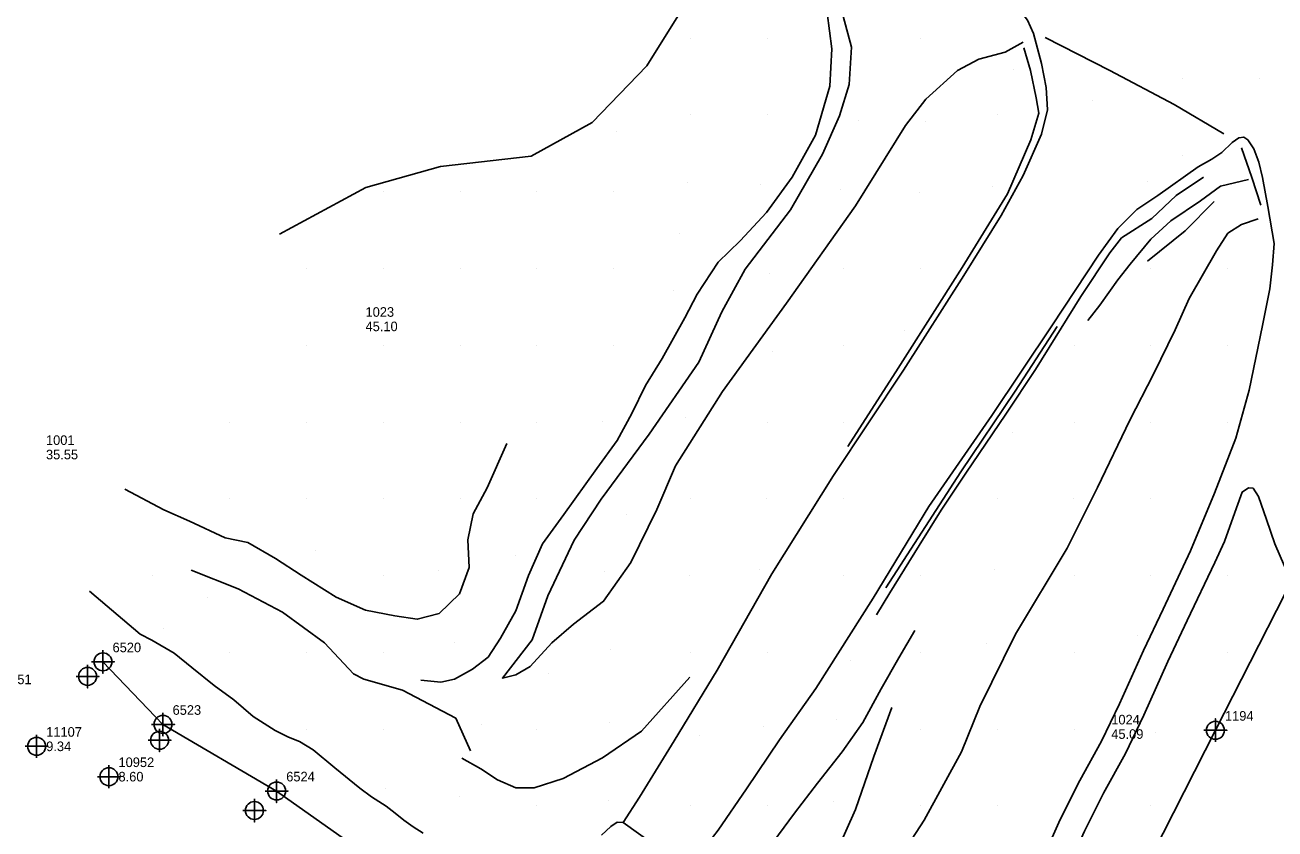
# Model space of a CAD drawing. Extents: x 2062781 to 2066835, y 358981 to 366501.
# Drawn here: x 2064177.3 to 2064503, y 362284.3 to 362493.7 of the extents above; entities that cross this region are included whole.
import ezdxf

# ---------------------------------------------------------------- set-up
doc = ezdxf.new("R2010")
doc.units = 0
for name, color, linetype in [('COGO Default Point Elevation', 7, 'Continuous'), ('COGO Default Point Number', 7, 'Continuous'), ('Exist DTM Breakline Underwater', 7, 'Continuous'), ('Exist DTM Breakline Underwater Cogo Number', 7, 'Continuous'), ('Exist DTM Breakline Underwater Cogo Point CELL', 7, 'Continuous'), ('Exist DTM Regular Point Underwater CELL', 7, 'Continuous'), ('Exist Structure Major Deck Tunnel Box Culvert', 7, 'Continuous'), ('Exist Structure Major Deck Tunnel Box Culvert Cogo Number', 7, 'Continuous'), ('Exist Structure Major Deck Tunnel Box Culvert Cogo Point CELL', 7, 'Continuous'), ('PH Exist DTM Breakline', 7, 'Continuous'), ('PH Exist DTM Point', 7, 'Continuous')]:
    doc.layers.add(name, color=color, linetype=linetype)

msp = doc.modelspace()

# ---------------------------------------------------------------- linework, layer by layer
at = {"layer": 'Exist DTM Breakline Underwater'}
msp.add_lwpolyline([(2064197.63, 362327.82), (2064213.27, 362311.52), (2064242.88, 362294.17), (2064271.77, 362273.75)], dxfattribs=at)
at = {"layer": 'Exist DTM Breakline Underwater Cogo Point CELL'}
for points in [[(2064197.63, 362330.82), (2064197.63, 362324.82), (2064197.63, 362327.82), (2064200.63, 362327.82), (2064194.63, 362327.82)], [(2064197.63, 362330.82), (2064197.63, 362324.82), (2064197.63, 362327.82), (2064200.63, 362327.82), (2064194.63, 362327.82)], [(2064197.63, 362330.82), (2064197.63, 362324.82), (2064197.63, 362327.82), (2064200.63, 362327.82), (2064194.63, 362327.82)], [(2064213.27, 362314.52), (2064213.27, 362308.52), (2064213.27, 362311.52), (2064216.27, 362311.52), (2064210.27, 362311.52)], [(2064213.27, 362314.52), (2064213.27, 362308.52), (2064213.27, 362311.52), (2064216.27, 362311.52), (2064210.27, 362311.52)], [(2064213.27, 362314.52), (2064213.27, 362308.52), (2064213.27, 362311.52), (2064216.27, 362311.52), (2064210.27, 362311.52)], [(2064242.88, 362297.17), (2064242.88, 362291.17), (2064242.88, 362294.17), (2064245.88, 362294.17), (2064239.88, 362294.17)], [(2064242.88, 362297.17), (2064242.88, 362291.17), (2064242.88, 362294.17), (2064245.88, 362294.17), (2064239.88, 362294.17)], [(2064242.88, 362297.17), (2064242.88, 362291.17), (2064242.88, 362294.17), (2064245.88, 362294.17), (2064239.88, 362294.17)]]:
    msp.add_lwpolyline(points, dxfattribs=at)
for centre in [(2064197.63, 362327.82), (2064197.63, 362327.82), (2064197.63, 362327.82), (2064213.27, 362311.52), (2064213.27, 362311.52), (2064213.27, 362311.52), (2064242.88, 362294.17), (2064242.88, 362294.17), (2064242.88, 362294.17)]:
    msp.add_circle(centre, 2.34, dxfattribs=at)
at = {"layer": 'Exist DTM Regular Point Underwater CELL'}
for points in [[(2064193.62, 362327.03), (2064193.62, 362321.03), (2064193.62, 362324.03), (2064196.62, 362324.03), (2064190.62, 362324.03)], [(2064180.35, 362308.81), (2064180.35, 362305.81)], [(2064212.38, 362310.38), (2064212.38, 362304.38), (2064212.38, 362307.38), (2064215.38, 362307.38), (2064209.38, 362307.38)], [(2064177.35, 362305.81), (2064180.35, 362305.81)], [(2064180.35, 362305.81), (2064183.35, 362305.81)], [(2064180.35, 362305.81), (2064180.35, 362302.81)], [(2064199.18, 362300.9), (2064199.18, 362297.9)], [(2064196.18, 362297.9), (2064199.18, 362297.9)], [(2064199.18, 362297.9), (2064202.18, 362297.9)], [(2064199.18, 362297.9), (2064199.18, 362294.9)], [(2064237.09, 362292.09), (2064237.09, 362286.09), (2064237.09, 362289.09), (2064240.09, 362289.09), (2064234.09, 362289.09)], [(2064237.09, 362292.09), (2064237.09, 362286.09), (2064237.09, 362289.09), (2064240.09, 362289.09), (2064234.09, 362289.09)]]:
    msp.add_lwpolyline(points, dxfattribs=at)
for centre in [(2064193.62, 362324.03), (2064180.35, 362305.81), (2064212.38, 362307.38), (2064199.18, 362297.9), (2064237.09, 362289.09), (2064237.09, 362289.09)]:
    msp.add_circle(centre, 2.34, dxfattribs=at)
at = {"layer": 'Exist Structure Major Deck Tunnel Box Culvert'}
msp.add_lwpolyline([(2064255.42, 361853.85), (2064275.75, 361893.81), (2064296.14, 361933.85), (2064307.58, 361956.23), (2064318.89, 361978.59), (2064330.21, 362000.83), (2064341.53, 362023.17), (2064352.9, 362045.35), (2064364.2, 362067.75), (2064375.5, 362089.93), (2064386.87, 362112.26), (2064398.19, 362134.56), (2064409.53, 362156.83), (2064420.83, 362179.06), (2064432.19, 362201.49), (2064460.2, 362256.32), (2064487.43, 362309.98), (2064514.61, 362363.36), (2064541.87, 362416.97), (2064569.02, 362470.34), (2064596.26, 362523.95)], dxfattribs=at)
at = {"layer": 'Exist Structure Major Deck Tunnel Box Culvert Cogo Point CELL'}
msp.add_lwpolyline([(2064484.43, 362309.98), (2064490.43, 362309.98), (2064487.43, 362309.98), (2064487.43, 362312.98), (2064487.43, 362306.98)], dxfattribs=at)
msp.add_lwpolyline([(2064484.43, 362309.98), (2064490.43, 362309.98), (2064487.43, 362309.98), (2064487.43, 362312.98), (2064487.43, 362306.98)], dxfattribs=at)
msp.add_lwpolyline([(2064484.43, 362309.98), (2064490.43, 362309.98), (2064487.43, 362309.98), (2064487.43, 362312.98), (2064487.43, 362306.98)], dxfattribs=at)
msp.add_circle((2064487.43, 362309.98), 2.34, dxfattribs=at)
msp.add_circle((2064487.43, 362309.98), 2.34, dxfattribs=at)
msp.add_circle((2064487.43, 362309.98), 2.34, dxfattribs=at)
at = {"layer": 'PH Exist DTM Breakline'}
for points in [[(2064362.34, 362523.65), (2064350.88, 362501.66), (2064339.29, 362483.02), (2064325.07, 362468.33), (2064309.16, 362459.54), (2064285.53, 362456.87), (2064266.09, 362451.39), (2064243.61, 362439.25)], [(2064385.1, 362506.33), (2064387.53, 362487.47), (2064386.96, 362477.78), (2064383.25, 362464.97), (2064377.2, 362454.09), (2064370.52, 362444.88), (2064363.62, 362437.45), (2064357.94, 362431.91), (2064352.47, 362423.6), (2064349.2, 362417.41), (2064343.33, 362406.8), (2064338.99, 362399.79), (2064335.39, 362392.54), (2064331.56, 362385.44), (2064326.27, 362378.15), (2064317.71, 362366.22), (2064312.11, 362358.54), (2064308.48, 362350.34), (2064305.19, 362341.06), (2064301.21, 362333.99), (2064297.95, 362328.99), (2064293.86, 362325.91), (2064289.19, 362323.33), (2064285.69, 362322.53), (2064280.48, 362323.08)], [(2064333.14, 362285.94), (2064337.38, 362292.55), (2064346.44, 362307.27), (2064357.65, 362325.67), (2064371.92, 362350.78), (2064387.98, 362376.34), (2064406.15, 362403.76), (2064421.92, 362428.41), (2064431.64, 362444.1), (2064437.37, 362454.45), (2064442.14, 362465.23), (2064443.73, 362471.61), (2064443.37, 362477.45), (2064442.11, 362483.7), (2064440.05, 362491.48), (2064438.45, 362494.94), (2064435.53, 362498.9), (2064431.37, 362502.21)], [(2064437.36, 362489.21), (2064432.66, 362486.63), (2064425.82, 362484.81), (2064420.27, 362481.83), (2064411.99, 362474.34), (2064406.74, 362467.51), (2064393.71, 362446.58), (2064375.7, 362421.26), (2064359.04, 362398.25), (2064346.79, 362378.88), (2064341.92, 362367.49), (2064335.17, 362353.7), (2064328.07, 362343.58), (2064320.2, 362337.63), (2064314.54, 362332.76), (2064308.96, 362326.61), (2064305.22, 362324.39), (2064301.71, 362323.57), (2064309.47, 362333.59), (2064313.55, 362344.98), (2064320.38, 362359.48), (2064327.46, 362370.2), (2064339.93, 362387.16), (2064352.85, 362405.89), (2064358.88, 362418.96), (2064364.9, 362430.09), (2064376.78, 362445.56), (2064385.04, 362460.06), (2064389.5, 362470.07), (2064392.05, 362478.17), (2064392.61, 362487.94), (2064389.86, 362498.22)], [(2064443.06, 362490.43), (2064459.92, 362481.84), (2064476.66, 362473.02), (2064489.66, 362465.31)], [(2064437.49, 362487.77), (2064439.29, 362481.86), (2064440.78, 362474.68), (2064441.41, 362470.71), (2064439.39, 362463.81), (2064433.26, 362449.75), (2064421.45, 362430.55), (2064404.79, 362404.28), (2064391.7, 362383.94)], [(2064482.95, 362456.76), (2064486.51, 362458.74), (2064489.08, 362460.44), (2064491.82, 362463.1), (2064493.51, 362464.28), (2064494.82, 362464.5), (2064495.85, 362463.81), (2064497.42, 362461.45), (2064498.78, 362458), (2064499.7, 362453.94), (2064501.13, 362446.43)], [(2064499.27, 362446.74), (2064496.89, 362453.98), (2064494.27, 362461.69)], [(2064482.95, 362456.76), (2064472.46, 362449.31), (2064466.97, 362445.6), (2064462.03, 362440.72), (2064456.98, 362433.75), (2064444.79, 362415.33), (2064429.21, 362391.98), (2064412.76, 362368.26), (2064398.29, 362344.43), (2064383.33, 362320.9), (2064373.92, 362307.5), (2064365.31, 362294.71), (2064357.93, 362283.93), (2064353.48, 362278.26), (2064349.77, 362273.12)], [(2064484.35, 362454.1), (2064477.21, 362449.29), (2064470.85, 362443.26), (2064463, 362438.29), (2064459.95, 362434.34), (2064452.42, 362422.97), (2064440.53, 362403.93), (2064432.8, 362392.3), (2064422.41, 362376.96), (2064416.02, 362367.29), (2064410.29, 362358.16), (2064402.6, 362345.83), (2064399.13, 362340.02)], [(2064496.1, 362453.42), (2064488.75, 362451.7), (2064483.55, 362447.91), (2064475.84, 362442.67), (2064470.59, 362437.91), (2064465.2, 362431.43), (2064462.05, 362427.28), (2064457.31, 362420.76), (2064454.18, 362416.72)], [(2064487.15, 362447.7), (2064479.52, 362440.06), (2064469.73, 362432.2)], [(2064501.13, 362446.43), (2064502.72, 362436.81)], [(2064381.29, 362243.88), (2064394.11, 362261.22), (2064404.99, 362276.44), (2064411.55, 362286.59), (2064421.3, 362304.39), (2064426.09, 362316.18), (2064435.37, 362335.01), (2064448.84, 362357.44), (2064456.75, 362373.23), (2064465.17, 362390.75), (2064471.34, 362402.76), (2064476.98, 362414.32), (2064480.64, 362422.42), (2064487.69, 362434.9), (2064490.65, 362439.46), (2064494.23, 362441.76), (2064498.58, 362443.24)], [(2064502.72, 362436.81), (2064502.27, 362431.21), (2064501.59, 362424.96), (2064499.74, 362415.44)], [(2064401.57, 362347.1), (2064410.99, 362361.62), (2064421.12, 362377.33), (2064435.3, 362398.32), (2064446.17, 362415.17)], [(2064499.74, 362415.44), (2064496.22, 362398.62), (2064492.77, 362386.05), (2064487.24, 362371.77), (2064480.91, 362356.71), (2064473.79, 362341.57), (2064468.68, 362330.79), (2064462.48, 362316.9), (2064457.76, 362307.14), (2064452.12, 362296.91), (2064447.02, 362286.72), (2064442.38, 362276.41)], [(2064302.82, 362384.65), (2064297.71, 362373.1), (2064294.05, 362366.35), (2064292.68, 362359.57), (2064293.01, 362352.37), (2064290.51, 362345.56), (2064285.24, 362340.44), (2064279.51, 362338.91), (2064273.64, 362339.82), (2064266.02, 362341.25), (2064258.38, 362344.65), (2064249.25, 362350.37), (2064242.54, 362354.77), (2064235.36, 362358.92), (2064229.49, 362360.11), (2064220.15, 362364.48), (2064213.48, 362367.42), (2064203.31, 362372.75)], [(2064500.75, 362364.9), (2064498.66, 362370.84), (2064497.27, 362373.05), (2064496.09, 362373.14), (2064494.4, 362372.04), (2064492.95, 362367.96), (2064489.78, 362359.2), (2064487.25, 362353.73)], [(2064511.12, 362339.69), (2064502.93, 362358.57), (2064500.75, 362364.9)], [(2064487.25, 362353.73), (2064480.12, 362338.59), (2064475.04, 362327.87), (2064468.83, 362313.95), (2064463.98, 362303.93), (2064458.32, 362293.65), (2064453.35, 362283.72), (2064448.99, 362274.05), (2064446.63, 362265.34), (2064446.42, 362259.27), (2064446.73, 362251.07), (2064448.36, 362244.7), (2064450.52, 362238.95), (2064453.45, 362235.06), (2064457.37, 362232.86), (2064462.21, 362231.7), (2064469.75, 362230.73), (2064476.87, 362230.22), (2064480.93, 362230.75), (2064487.66, 362233.59), (2064493.99, 362238.27), (2064501.33, 362246.73), (2064508.6, 362258.7)], [(2064293.34, 362304.63), (2064289.59, 362313.14), (2064275.7, 362320.45), (2064265.55, 362323.33), (2064262.87, 362324.67), (2064255.38, 362332.76), (2064244.43, 362340.74), (2064232.83, 362346.79), (2064220.6, 362351.67)], [(2064194.15, 362346.25), (2064207.29, 362335.05), (2064210.34, 362333.46), (2064216.16, 362330.05), (2064220.79, 362326.3), (2064226.58, 362321.68), (2064231.75, 362317.96), (2064236.79, 362313.56), (2064242.49, 362309.91), (2064245.95, 362308.21), (2064248.83, 362307.1), (2064252.41, 362304.9), (2064258.03, 362300.17), (2064264.58, 362294.88), (2064267.56, 362292.68), (2064271.44, 362290.23), (2064273.78, 362288.42), (2064276.05, 362286.61), (2064278.46, 362284.83), (2064281.08, 362283.21)], [(2064368, 362275.1), (2064377.76, 362288.41), (2064383.82, 362296.22), (2064390.24, 362304.34), (2064395.61, 362312.05), (2064400.39, 362320.79), (2064405, 362328.89), (2064409.14, 362335.96)], [(2064350.53, 362323.84), (2064337.93, 362309.73), (2064327.8, 362302.84), (2064317.5, 362297.43), (2064309.94, 362295.02), (2064305.22, 362294.96), (2064300.44, 362297.08), (2064296.05, 362299.99), (2064291.13, 362302.7)], [(2064403.13, 362315.88), (2064398.47, 362303.15), (2064393.64, 362289.32), (2064388.61, 362278.09), (2064384.85, 362269.4), (2064380.27, 362261.76), (2064376.03, 362253.63), (2064374.38, 362248.66), (2064373.44, 362245.03)], [(2064327.53, 362282.68), (2064329.96, 362284.94), (2064331.56, 362286.04), (2064333.14, 362285.94), (2064340.53, 362280.68)]]:
    msp.add_lwpolyline(points, dxfattribs=at)
at = {"layer": 'PH Exist DTM Point'}
for p, q in [((2064350.65, 362490.27), (2064350.65, 362490.27)), ((2064370.65, 362490.27), (2064370.65, 362490.27)), ((2064410.55, 362490.24), (2064410.55, 362490.24)), ((2064434.82, 362482.12), (2064434.82, 362482.12)), ((2064478.86, 362479.76), (2064478.86, 362479.76)), ((2064498.86, 362479.76), (2064498.86, 362479.76)), ((2064455.36, 362474), (2064455.36, 362474)), ((2064350.65, 362470.27), (2064350.65, 362470.27)), ((2064370.65, 362470.27), (2064370.65, 362470.27)), ((2064394.38, 362468.88), (2064394.38, 362468.88)), ((2064411.94, 362468.52), (2064411.94, 362468.52)), ((2064430.65, 362470.27), (2064430.65, 362470.27)), ((2064331.43, 362465.85), (2064331.43, 362465.85)), ((2064478.86, 362459.76), (2064478.86, 362459.76)), ((2064349.86, 362452.65), (2064349.86, 362452.65)), ((2064369.04, 362452.11), (2064369.04, 362452.11)), ((2064429.35, 362451.71), (2064429.35, 362451.71)), ((2064469.83, 362452.9), (2064469.83, 362452.9)), ((2064270.65, 362450.27), (2064270.65, 362450.27)), ((2064290.65, 362450.27), (2064290.65, 362450.27)), ((2064310.65, 362450.27), (2064310.65, 362450.27)), ((2064330.61, 362450.29), (2064330.61, 362450.29)), ((2064389.84, 362450.8), (2064389.84, 362450.8)), ((2064410.36, 362450.18), (2064410.36, 362450.18)), ((2064347.81, 362439.29), (2064347.81, 362439.29)), ((2064250.65, 362430.27), (2064250.65, 362430.27)), ((2064270.65, 362430.27), (2064270.65, 362430.27)), ((2064290.65, 362430.27), (2064290.65, 362430.27)), ((2064310.65, 362430.27), (2064310.65, 362430.27)), ((2064330.65, 362430.27), (2064330.65, 362430.27)), ((2064371.37, 362428.88), (2064371.37, 362428.88)), ((2064390.65, 362430.27), (2064390.65, 362430.27)), ((2064410.65, 362430.27), (2064410.65, 362430.27)), ((2064470.65, 362430.27), (2064470.65, 362430.27)), ((2064490.65, 362430.27), (2064490.65, 362430.27)), ((2064346.25, 362424.61), (2064346.25, 362424.61)), ((2064406.35, 362414.17), (2064406.35, 362414.17)), ((2064250.65, 362410.27), (2064250.65, 362410.27)), ((2064270.65, 362410.27), (2064270.65, 362410.27)), ((2064290.65, 362410.27), (2064290.65, 362410.27)), ((2064310.65, 362410.27), (2064310.65, 362410.27)), ((2064330.65, 362410.27), (2064330.65, 362410.27)), ((2064390.47, 362410.32), (2064390.47, 362410.32)), ((2064450.65, 362410.27), (2064450.65, 362410.27)), ((2064470.65, 362410.27), (2064470.65, 362410.27)), ((2064490.65, 362410.27), (2064490.65, 362410.27)), ((2064371.96, 362408.55), (2064371.96, 362408.55)), ((2064230.65, 362390.27), (2064230.65, 362390.27)), ((2064250.65, 362390.27), (2064250.65, 362390.27)), ((2064270.65, 362390.27), (2064270.65, 362390.27)), ((2064290.65, 362390.27), (2064290.65, 362390.27)), ((2064310.65, 362390.27), (2064310.65, 362390.27)), ((2064327.8, 362390.43), (2064327.8, 362390.43)), ((2064349.46, 362391.54), (2064349.46, 362391.54)), ((2064370.65, 362390.27), (2064370.65, 362390.27)), ((2064390.65, 362390.27), (2064390.65, 362390.27)), ((2064450.65, 362390.27), (2064450.65, 362390.27)), ((2064470.65, 362390.27), (2064470.65, 362390.27)), ((2064490.65, 362390.27), (2064490.65, 362390.27)), ((2064434.53, 362387.46), (2064434.53, 362387.46)), ((2064230.65, 362370.27), (2064230.65, 362370.27)), ((2064250.63, 362370.24), (2064250.63, 362370.24)), ((2064270.65, 362370.27), (2064270.65, 362370.27)), ((2064290.65, 362370.27), (2064290.65, 362370.27)), ((2064310.65, 362370.27), (2064310.65, 362370.27)), ((2064350.65, 362370.27), (2064350.65, 362370.27)), ((2064370.54, 362370.37), (2064370.54, 362370.37)), ((2064390.65, 362370.27), (2064390.65, 362370.27)), ((2064430.65, 362370.27), (2064430.65, 362370.27)), ((2064450.39, 362370.4), (2064450.39, 362370.4)), ((2064470.65, 362370.27), (2064470.65, 362370.27)), ((2064334.12, 362366.16), (2064334.12, 362366.16)), ((2064253.1, 362356.83), (2064253.1, 362356.83)), ((2064305.21, 362355.53), (2064305.21, 362355.53)), ((2064210.65, 362350.27), (2064210.65, 362350.27)), ((2064270.65, 362350.27), (2064270.65, 362350.27)), ((2064285.13, 362351.73), (2064285.13, 362351.73)), ((2064328.36, 362351.46), (2064328.36, 362351.46)), ((2064350.33, 362350.43), (2064350.33, 362350.43)), ((2064368.66, 362351.82), (2064368.66, 362351.82)), ((2064390.65, 362350.27), (2064390.65, 362350.27)), ((2064410.63, 362350.24), (2064410.63, 362350.24)), ((2064429.84, 362351.9), (2064429.84, 362351.9)), ((2064450.65, 362350.27), (2064450.65, 362350.27)), ((2064470.65, 362350.27), (2064470.65, 362350.27)), ((2064490.65, 362350.27), (2064490.65, 362350.27)), ((2064224.81, 362344.54), (2064224.81, 362344.54)), ((2064213.45, 362336.58), (2064213.45, 362336.58)), ((2064467.14, 362334.76), (2064467.14, 362334.76)), ((2064289.12, 362332.98), (2064289.12, 362332.98)), ((2064329.97, 362330.97), (2064329.97, 362330.97)), ((2064427.88, 362332.49), (2064427.88, 362332.49)), ((2064230.65, 362330.27), (2064230.65, 362330.27)), ((2064250.65, 362330.27), (2064250.65, 362330.27)), ((2064270.65, 362330.27), (2064270.65, 362330.27)), ((2064350.65, 362330.27), (2064350.65, 362330.27)), ((2064370.65, 362330.27), (2064370.65, 362330.27)), ((2064392.43, 362328.23), (2064392.43, 362328.23)), ((2064410.65, 362330.27), (2064410.65, 362330.27)), ((2064450.65, 362330.27), (2064450.65, 362330.27)), ((2064490.65, 362330.27), (2064490.65, 362330.27)), ((2064313.6, 362324.88), (2064313.6, 362324.88)), ((2064296.23, 362311.39), (2064296.23, 362311.39)), ((2064329.51, 362312.03), (2064329.51, 362312.03)), ((2064369.59, 362311), (2064369.59, 362311)), ((2064388.63, 362312.71), (2064388.63, 362312.71)), ((2064250.65, 362310.27), (2064250.65, 362310.27)), ((2064270.65, 362310.27), (2064270.65, 362310.27)), ((2064310.61, 362310.29), (2064310.61, 362310.29)), ((2064352.94, 362308.69), (2064352.94, 362308.69)), ((2064410.65, 362310.27), (2064410.65, 362310.27)), ((2064430.63, 362310.24), (2064430.63, 362310.24)), ((2064450.65, 362310.27), (2064450.65, 362310.27)), ((2064471.94, 362309.39), (2064471.94, 362309.39)), ((2064271.28, 362294.86), (2064271.28, 362294.86)), ((2064290.6, 362292.71), (2064290.6, 362292.71)), ((2064329.46, 362291.62), (2064329.46, 362291.62)), ((2064387.85, 362291.56), (2064387.85, 362291.56)), ((2064310.65, 362290.27), (2064310.65, 362290.27)), ((2064350.65, 362290.27), (2064350.65, 362290.27)), ((2064370.65, 362290.27), (2064370.65, 362290.27)), ((2064410.65, 362290.27), (2064410.65, 362290.27)), ((2064430.65, 362290.27), (2064430.65, 362290.27)), ((2064470.65, 362290.27), (2064470.65, 362290.27))]:
    msp.add_line(p, q, dxfattribs=at)

# ---------------------------------------------------------------- texts
at = {"layer": 'COGO Default Point Elevation'}
for s, p in [('45.10', (2064266.04, 362413.94)), ('35.55', (2064182.79, 362380.56)), ('45.09', (2064460.31, 362307.76)), ('9.34', (2064182.85, 362304.56)), ('8.60', (2064201.68, 362296.66))]:
    msp.add_text(s, height=2.5, dxfattribs=at).set_placement(p)
at = {"layer": 'COGO Default Point Number'}
for s, p in [('1023', (2064266.04, 362417.69)), ('1001', (2064182.79, 362384.31)), ('10951', (2064169.75, 362322)), ('1024', (2064460.31, 362311.51)), ('11107', (2064182.85, 362308.31)), ('10952', (2064201.68, 362300.41))]:
    msp.add_text(s, height=2.5, dxfattribs=at).set_placement(p)
at = {"layer": 'Exist DTM Breakline Underwater Cogo Number'}
for s, p in [('6520', (2064200.13, 362330.32)), ('6520', (2064200.13, 362330.32)), ('6520', (2064200.13, 362330.32)), ('6523', (2064215.77, 362314.02)), ('6523', (2064215.77, 362314.02)), ('6523', (2064215.77, 362314.02)), ('6524', (2064245.38, 362296.67)), ('6524', (2064245.38, 362296.67)), ('6524', (2064245.38, 362296.67))]:
    msp.add_text(s, height=2.5, dxfattribs=at).set_placement(p)
at = {"layer": 'Exist Structure Major Deck Tunnel Box Culvert Cogo Number'}
msp.add_text('1194', height=2.5, dxfattribs=at).set_placement((2064489.93, 362312.48))
msp.add_text('1194', height=2.5, dxfattribs=at).set_placement((2064489.93, 362312.48))
msp.add_text('1194', height=2.5, dxfattribs=at).set_placement((2064489.93, 362312.48))

doc.saveas('drawing.dxf')
